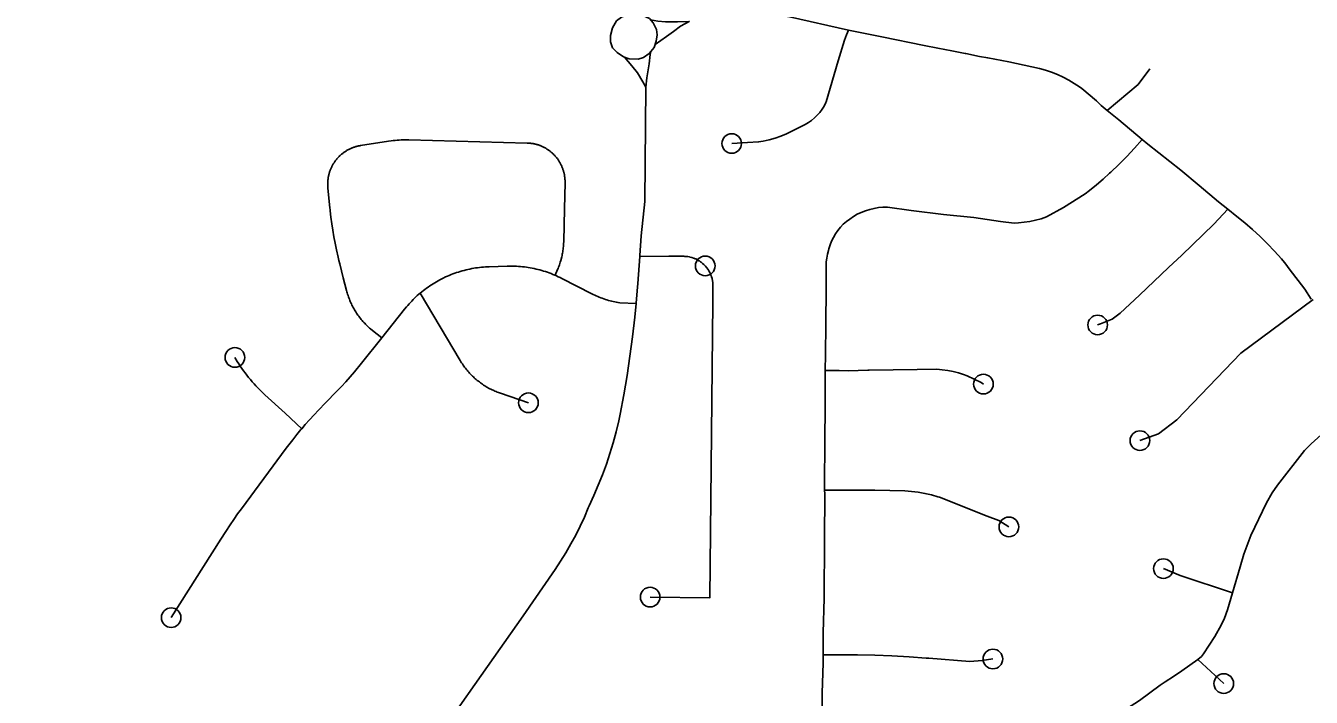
# Model space of a CAD drawing. Extents: x -19 to 366, y -4 to 359.
# Drawn here: x 145.399 to 146.019, y 192.218 to 192.541 of the extents above; entities that cross this region are included whole.
import ezdxf

# ---------------------------------------------------------------- set-up
doc = ezdxf.new("R2010")
doc.units = 0
doc.layers.add('Level 33', color=7, linetype='Continuous')
doc.layers.add('Level 60', color=7, linetype='Continuous')

msp = doc.modelspace()

# ---------------------------------------------------------------- linework, layer by layer
at = {"layer": 'Level 33'}
for points in [[(145.7031, 192.53949), (145.70148, 192.54274), (145.69961, 192.54477), (145.6962, 192.5464), (145.69287, 192.5468), (145.68865, 192.5464), (145.68621, 192.54542), (145.68386, 192.54364), (145.68191, 192.54031), (145.68086, 192.53665), (145.68086, 192.53356), (145.68191, 192.53064), (145.6841, 192.52845), (145.68719, 192.52625), (145.68995, 192.52536), (145.69417, 192.5252), (145.69677, 192.52593), (145.69953, 192.52788), (145.70188, 192.5308), (145.70294, 192.53389), (145.70334, 192.53698), (145.7031, 192.53949)], [(145.79557, 192.53924), (145.7671, 192.54561), (145.76139, 192.54656)], [(145.70012, 192.54422), (145.70375, 192.54347), (145.7074, 192.54315), (145.71325, 192.54315), (145.71885, 192.54339), (145.71463, 192.54104), (145.71133, 192.53856), (145.70792, 192.53612), (145.70237, 192.53224)], [(145.79557, 192.53924), (145.79462, 192.53692), (145.79358, 192.53434), (145.79066, 192.52443), (145.78481, 192.50458), (145.78466, 192.50424), (145.7838, 192.50259), (145.78283, 192.50102), (145.78174, 192.49952), (145.78053, 192.49813), (145.77922, 192.49683), (145.77778, 192.49566), (145.77628, 192.49459), (145.77467, 192.49366), (145.76578, 192.48924), (145.76302, 192.48813), (145.7602, 192.48717), (145.75734, 192.48635), (145.75445, 192.48568), (145.75226, 192.48527), (145.74689, 192.48499), (145.7393, 192.48454)], [(145.85182, 192.52789), (145.84537, 192.52915), (145.83867, 192.53048), (145.83198, 192.53183), (145.81158, 192.53596), (145.79557, 192.53924)], [(145.68762, 192.52611), (145.69117, 192.52195), (145.69393, 192.51862), (145.69644, 192.51423), (145.6979, 192.51163), (145.69839, 192.51618), (145.69953, 192.523), (145.70001, 192.52739), (145.70032, 192.52887)], [(145.92021, 192.50052), (145.9174, 192.5028), (145.91515, 192.50503), (145.90803, 192.51108), (145.9069, 192.51187), (145.90436, 192.51353), (145.90173, 192.51506), (145.89904, 192.51646), (145.89628, 192.51772), (145.89345, 192.51884), (145.89058, 192.51982), (145.88766, 192.52066), (145.87281, 192.52391), (145.86269, 192.52579), (145.85876, 192.52654), (145.85206, 192.52784), (145.85182, 192.52789)], [(145.92021, 192.50052), (145.93521, 192.51298), (145.94074, 192.52057)], [(145.69498, 192.43006), (145.69504, 192.43061), (145.69568, 192.44001), (145.69744, 192.45656), (145.6979, 192.51163)], [(145.93714, 192.48654), (145.92589, 192.49595), (145.92021, 192.50052)], [(145.55014, 192.47828), (145.55037, 192.47851), (145.5506, 192.47873), (145.55085, 192.47895), (145.55108, 192.47917), (145.55133, 192.47938), (145.55159, 192.47959), (145.55184, 192.47979), (145.5521, 192.47999), (145.55238, 192.48018), (145.55263, 192.48038), (145.55291, 192.48056), (145.55319, 192.48074), (145.55344, 192.48091), (145.55372, 192.48108), (145.554, 192.48125), (145.5543, 192.48141), (145.55458, 192.48157), (145.55486, 192.48172), (145.55517, 192.48186), (145.55547, 192.482), (145.55575, 192.48214), (145.55606, 192.48227), (145.55636, 192.48239), (145.55666, 192.48251), (145.55697, 192.48262), (145.55727, 192.48273), (145.55758, 192.48284), (145.55791, 192.48293), (145.55821, 192.48303), (145.55852, 192.48311), (145.55885, 192.4832), (145.55915, 192.48327), (145.55948, 192.48334), (145.55981, 192.48341), (145.56012, 192.48346), (145.56045, 192.48352), (145.57391, 192.48563), (145.57525, 192.48583), (145.57619, 192.48594), (145.57714, 192.48604), (145.57808, 192.48612), (145.57903, 192.48619), (145.57998, 192.48624), (145.58092, 192.48627), (145.58187, 192.48629), (145.58282, 192.48629), (145.58376, 192.48627), (145.64077, 192.48476), (145.64134, 192.48473), (145.64167, 192.48471), (145.642, 192.48469), (145.64233, 192.48465), (145.64264, 192.48461), (145.64298, 192.48457), (145.64329, 192.48452), (145.64362, 192.48446), (145.64393, 192.4844), (145.64426, 192.48434), (145.64457, 192.48426), (145.64488, 192.48419), (145.64522, 192.4841), (145.64553, 192.48401), (145.64584, 192.48392), (145.64615, 192.48382), (145.64646, 192.48371), (145.64677, 192.4836), (145.64706, 192.48349), (145.64737, 192.48337), (145.64768, 192.48324), (145.64797, 192.48311), (145.64826, 192.48297), (145.64857, 192.48283), (145.64886, 192.48268), (145.64915, 192.48253), (145.64944, 192.48237), (145.6497, 192.48221), (145.64999, 192.48204), (145.65026, 192.48187), (145.65055, 192.48169), (145.65081, 192.48151), (145.65108, 192.48132), (145.65135, 192.48113), (145.65161, 192.48094), (145.65188, 192.48074), (145.65212, 192.48053), (145.65236, 192.48032), (145.65263, 192.48011), (145.65287, 192.47989), (145.65309, 192.47967), (145.65334, 192.47944), (145.65358, 192.47921), (145.6538, 192.47898), (145.65402, 192.47874), (145.65424, 192.4785), (145.65446, 192.47825), (145.65466, 192.478), (145.65488, 192.47775), (145.65508, 192.47749), (145.65528, 192.47723)], [(145.7844, 192.37507), (145.78455, 192.38284), (145.78466, 192.39722), (145.7848, 192.41487), (145.78482, 192.41977), (145.78483, 192.42004), (145.78482, 192.42606), (145.78487, 192.42742), (145.78508, 192.42929), (145.78542, 192.43113), (145.78591, 192.43295), (145.78612, 192.43381), (145.78673, 192.43569), (145.78746, 192.43753), (145.78833, 192.4393), (145.78934, 192.441), (145.79046, 192.44262), (145.79171, 192.44415), (145.79307, 192.44557), (145.79454, 192.44689), (145.79614, 192.44813), (145.79795, 192.44932), (145.79981, 192.45039), (145.80175, 192.45133), (145.80377, 192.45212), (145.80581, 192.45277), (145.8079, 192.45328), (145.81002, 192.45364), (145.81217, 192.45384), (145.8143, 192.4539), (145.82581, 192.4522), (145.84129, 192.45024), (145.85604, 192.44885), (145.86877, 192.4469), (145.87533, 192.44616), (145.87757, 192.44628), (145.88029, 192.44655), (145.883, 192.44698), (145.88568, 192.44755), (145.88834, 192.44826), (145.89094, 192.44911), (145.89921, 192.45366), (145.90962, 192.46034), (145.91173, 192.46191), (145.91504, 192.46455), (145.91827, 192.46731), (145.92141, 192.47019), (145.92194, 192.47068), (145.92585, 192.47445), (145.92967, 192.47833), (145.93338, 192.4823), (145.93714, 192.48654)], [(145.97831, 192.45291), (145.97385, 192.45645), (145.96455, 192.46428), (145.95575, 192.47161), (145.93986, 192.48425), (145.93714, 192.48654)], [(145.57066, 192.39083), (145.56622, 192.39436), (145.5653, 192.39513), (145.56481, 192.39554), (145.56342, 192.39684), (145.56286, 192.39739), (145.56244, 192.39785), (145.562, 192.39831), (145.56159, 192.39878), (145.56117, 192.39926), (145.56078, 192.39974), (145.56036, 192.40024), (145.55999, 192.40074), (145.55959, 192.40124), (145.55922, 192.40175), (145.55888, 192.40227), (145.55853, 192.4028), (145.55818, 192.40333), (145.55786, 192.40386), (145.55753, 192.40441), (145.55721, 192.40495), (145.55691, 192.40551), (145.55661, 192.40607), (145.55633, 192.40663), (145.55605, 192.4072), (145.55578, 192.40777), (145.55552, 192.40835), (145.55529, 192.40893), (145.55506, 192.40952), (145.55483, 192.41011), (145.55462, 192.4107), (145.55441, 192.4113), (145.55421, 192.4119), (145.55402, 192.41251), (145.55386, 192.41311), (145.5537, 192.41373), (145.55215, 192.41982), (145.55043, 192.42647), (145.55003, 192.42812), (145.54965, 192.42976), (145.54886, 192.43322), (145.54819, 192.43651), (145.5476, 192.43961), (145.54708, 192.44273), (145.54661, 192.44585), (145.54618, 192.44898), (145.54583, 192.45214), (145.54576, 192.45277), (145.54569, 192.4534), (145.54471, 192.46317), (145.54467, 192.46374), (145.54466, 192.46407), (145.54465, 192.4644), (145.54464, 192.46472), (145.54463, 192.46505), (145.54465, 192.46538), (145.54464, 192.4657), (145.54465, 192.46603), (145.54469, 192.46636), (145.5447, 192.46668), (145.54474, 192.46701), (145.54478, 192.46733), (145.54482, 192.46765), (145.54488, 192.46798), (145.54492, 192.4683), (145.54498, 192.46862), (145.54504, 192.46894), (145.54512, 192.46926), (145.54519, 192.46958), (145.54527, 192.46989), (145.54536, 192.47021), (145.54546, 192.47052), (145.54555, 192.47083), (145.54566, 192.47114), (145.54577, 192.47145), (145.54588, 192.47176), (145.54601, 192.47206), (145.54614, 192.47236), (145.54625, 192.47266), (145.54641, 192.47296), (145.54654, 192.47325), (145.54668, 192.47355), (145.54683, 192.47384), (145.54699, 192.47412), (145.54715, 192.47441), (145.54733, 192.47469), (145.54749, 192.47497), (145.54767, 192.47524), (145.54785, 192.47551), (145.54803, 192.47578), (145.54821, 192.47605), (145.54842, 192.47631), (145.54862, 192.47657), (145.54883, 192.47683), (145.54903, 192.47708), (145.54924, 192.47733), (145.54947, 192.47757), (145.54968, 192.47781), (145.54991, 192.47805), (145.55014, 192.47828)], [(145.65528, 192.47723), (145.65547, 192.47697), (145.65565, 192.4767), (145.65584, 192.47643), (145.65602, 192.47616), (145.65619, 192.47588), (145.65637, 192.4756), (145.65652, 192.47532), (145.65669, 192.47504), (145.65684, 192.47475), (145.65699, 192.47446), (145.65712, 192.47416), (145.65727, 192.47387), (145.6574, 192.47357), (145.65752, 192.47327), (145.65765, 192.47297), (145.65778, 192.47266), (145.65788, 192.47235), (145.65799, 192.47205), (145.65809, 192.47174), (145.6582, 192.47142), (145.65828, 192.47111), (145.65836, 192.47079), (145.65844, 192.47048), (145.65852, 192.47016), (145.6586, 192.46984), (145.65866, 192.46952), (145.65871, 192.4692), (145.65877, 192.46888), (145.6588, 192.46855), (145.65886, 192.46823), (145.65889, 192.4679), (145.65893, 192.46758), (145.65894, 192.46725), (145.65897, 192.46693), (145.65898, 192.4666), (145.65899, 192.46627), (145.65898, 192.46595), (145.65899, 192.46562), (145.6587, 192.45302), (145.65834, 192.43722), (145.65828, 192.43614), (145.65825, 192.4355), (145.6582, 192.43487), (145.65815, 192.43425), (145.65807, 192.43362), (145.658, 192.43299), (145.6579, 192.43237), (145.6578, 192.43175), (145.65767, 192.43112), (145.65755, 192.43051), (145.6574, 192.42989), (145.65694, 192.42807), (145.6567, 192.42729), (145.65653, 192.42669), (145.65631, 192.42609), (145.65609, 192.42549), (145.65587, 192.4249), (145.65565, 192.42432), (145.65541, 192.42373), (145.65421, 192.421)], [(145.97831, 192.45291), (145.97164, 192.44572), (145.95615, 192.43075), (145.94979, 192.42471), (145.93584, 192.41145), (145.92648, 192.40267), (145.92264, 192.3999), (145.91699, 192.39767), (145.91563, 192.39707)], [(146.01857, 192.40953), (146.01549, 192.41438), (146.00788, 192.4241), (146.00625, 192.4264), (146.00571, 192.42716), (146.00419, 192.42892), (146.00088, 192.4326), (145.99745, 192.43617), (145.99394, 192.43964), (145.99031, 192.443), (145.98659, 192.44624), (145.98278, 192.44937), (145.97831, 192.45291)], [(145.69327, 192.40735), (145.69329, 192.40758), (145.69377, 192.41356), (145.69402, 192.41705), (145.69498, 192.43006)], [(145.69498, 192.43006), (145.70898, 192.43025), (145.71625, 192.43015), (145.7167, 192.43013), (145.71694, 192.43012), (145.7172, 192.4301), (145.71793, 192.43002), (145.71817, 192.42999), (145.71891, 192.42986), (145.71915, 192.42981), (145.71986, 192.42963), (145.7201, 192.42956), (145.72082, 192.42933), (145.72104, 192.42924), (145.72173, 192.42896), (145.72197, 192.42886), (145.72262, 192.42854), (145.72284, 192.42842), (145.72349, 192.42805), (145.72371, 192.42792), (145.72431, 192.4275), (145.72453, 192.42735), (145.72511, 192.42689), (145.7253, 192.42674), (145.72584, 192.42624), (145.72603, 192.42606), (145.72655, 192.42553), (145.7267, 192.42534), (145.72719, 192.42477), (145.72733, 192.42458), (145.72778, 192.42397), (145.7279, 192.42377), (145.7283, 192.42314), (145.72843, 192.42292), (145.72878, 192.42226), (145.72888, 192.42204), (145.72918, 192.42136), (145.72928, 192.42113), (145.72954, 192.42043), (145.72962, 192.4202), (145.72981, 192.41948), (145.72989, 192.41924), (145.73003, 192.41851), (145.73008, 192.41827), (145.73017, 192.41753), (145.73021, 192.41728), (145.73025, 192.41654), (145.73026, 192.4163), (145.73027, 192.4158), (145.7302, 192.40809), (145.72883, 192.26553), (145.7, 192.2659)], [(145.65421, 192.421), (145.654, 192.4211), (145.65313, 192.42146), (145.65225, 192.42181), (145.65136, 192.42214), (145.65047, 192.42246), (145.64956, 192.42276), (145.64866, 192.42304), (145.64775, 192.42332), (145.64684, 192.42357), (145.64593, 192.42381), (145.645, 192.42403), (145.64407, 192.42423), (145.64314, 192.42442), (145.64221, 192.4246), (145.64129, 192.42475), (145.64036, 192.42489), (145.63941, 192.42502), (145.63848, 192.42513), (145.63753, 192.42522), (145.63658, 192.42529), (145.63563, 192.42535), (145.63468, 192.42539), (145.63376, 192.42542), (145.63281, 192.42542), (145.63115, 192.4254), (145.62249, 192.42514), (145.62155, 192.4251), (145.6206, 192.42505), (145.61966, 192.42498), (145.61874, 192.4249), (145.61779, 192.42479), (145.61685, 192.42468), (145.6159, 192.42454), (145.61496, 192.42439), (145.61404, 192.42422), (145.6131, 192.42403), (145.61218, 192.42383), (145.61127, 192.42362), (145.61035, 192.42339), (145.60943, 192.42314), (145.60852, 192.42287), (145.60763, 192.42259), (145.60671, 192.4223), (145.60582, 192.42199), (145.60493, 192.42166), (145.60406, 192.42131), (145.60317, 192.42096), (145.60231, 192.42058), (145.60144, 192.42019), (145.60025, 192.41963), (145.59864, 192.4188), (145.59783, 192.41836), (145.59699, 192.41789), (145.59618, 192.41741), (145.59538, 192.41691), (145.59457, 192.4164), (145.59378, 192.41588), (145.59302, 192.41535), (145.59223, 192.4148), (145.59146, 192.41423), (145.59072, 192.41366), (145.58998, 192.41306), (145.58917, 192.41239)], [(145.69327, 192.40735), (145.68533, 192.40773), (145.68456, 192.40786), (145.68378, 192.40801), (145.68302, 192.40816), (145.68223, 192.40834), (145.68147, 192.40852), (145.6807, 192.40872), (145.67994, 192.40893), (145.6792, 192.40915), (145.67843, 192.40939), (145.67769, 192.40964), (145.67695, 192.40991), (145.67621, 192.41018), (145.67546, 192.41047), (145.67474, 192.41078), (145.67402, 192.41109), (145.6733, 192.41142), (145.67258, 192.41176), (145.67189, 192.41211), (145.65743, 192.41949), (145.65659, 192.41992), (145.65572, 192.42032), (145.65486, 192.42072), (145.65421, 192.421)], [(145.58917, 192.41239), (145.58853, 192.41185), (145.58781, 192.41122), (145.58712, 192.41058), (145.58643, 192.40993), (145.58576, 192.40926), (145.5851, 192.40859), (145.58445, 192.4079), (145.58381, 192.4072), (145.58317, 192.40649), (145.58257, 192.40577), (145.58166, 192.40467), (145.57066, 192.39083)], [(145.58917, 192.41239), (145.6085, 192.37987), (145.60883, 192.37933), (145.60917, 192.3788), (145.60952, 192.37827), (145.60987, 192.37775), (145.61024, 192.37723), (145.61061, 192.37672), (145.61098, 192.37622), (145.61137, 192.37572), (145.61179, 192.37524), (145.61218, 192.37475), (145.6126, 192.37428), (145.61302, 192.37381), (145.61346, 192.37335), (145.6139, 192.3729), (145.61436, 192.37245), (145.6148, 192.37202), (145.61526, 192.37159), (145.61575, 192.37117), (145.61621, 192.37075), (145.6167, 192.37035), (145.61721, 192.36996), (145.61769, 192.36957), (145.6182, 192.36919), (145.61871, 192.36882), (145.61924, 192.36846), (145.61975, 192.36811), (145.62028, 192.36777), (145.62083, 192.36744), (145.62137, 192.36711), (145.62245, 192.36651), (145.62464, 192.36543), (145.62521, 192.36517), (145.62579, 192.36492), (145.62636, 192.36469), (145.62696, 192.36446), (145.6279, 192.36413), (145.64134, 192.35954)], [(146.01948, 192.4094), (145.98468, 192.38351), (145.95381, 192.35127), (145.9449, 192.34457), (145.93599, 192.34131)], [(145.60518, 192.20914), (145.61852, 192.22804), (145.63878, 192.25678), (145.6542, 192.27914), (145.65687, 192.28318), (145.65942, 192.28729), (145.66183, 192.29148), (145.66412, 192.29574), (145.66629, 192.30008), (145.66831, 192.30448), (145.67019, 192.30894), (145.67059, 192.30994), (145.67286, 192.31486), (145.675, 192.31984), (145.67701, 192.32487), (145.67889, 192.32996), (145.68061, 192.33511), (145.68218, 192.34029), (145.68361, 192.34552), (145.6849, 192.35079), (145.68563, 192.35407), (145.68732, 192.36336), (145.68886, 192.37267), (145.69027, 192.38201), (145.6915, 192.39136), (145.69259, 192.40074), (145.69327, 192.40735)], [(145.57066, 192.39083), (145.56094, 192.3786), (145.55755, 192.37447), (145.55549, 192.37207), (145.55339, 192.36971), (145.55125, 192.36739), (145.54907, 192.36511), (145.5436, 192.35947), (145.5402, 192.35599), (145.53802, 192.3537), (145.53589, 192.35138), (145.53378, 192.34902), (145.53211, 192.34707)], [(145.53211, 192.34707), (145.52405, 192.35451), (145.51435, 192.36343), (145.51289, 192.3648), (145.51194, 192.36575), (145.51099, 192.36672), (145.51006, 192.3677), (145.50915, 192.3687), (145.50825, 192.36972), (145.50739, 192.37075), (145.50652, 192.37179), (145.50569, 192.37286), (145.50485, 192.37393), (145.50406, 192.37502), (145.50327, 192.37612), (145.5025, 192.37724), (145.50176, 192.37837), (145.50104, 192.37951), (145.49989, 192.3814)], [(145.78409, 192.3174), (145.78403, 192.32416), (145.78413, 192.33668), (145.78423, 192.34826), (145.78428, 192.35062), (145.78434, 192.35518), (145.78429, 192.3694), (145.7844, 192.37507)], [(145.7844, 192.37507), (145.79101, 192.37506), (145.79568, 192.37501), (145.80029, 192.37508), (145.80493, 192.37527), (145.8055, 192.3753), (145.82863, 192.37566), (145.83817, 192.37572), (145.84078, 192.3755), (145.8434, 192.37514), (145.84599, 192.37462), (145.84852, 192.37396), (145.85103, 192.37315), (145.85283, 192.37247), (145.85958, 192.36937), (145.86058, 192.36857)], [(146.0479, 192.3618), (146.03822, 192.35598), (146.02674, 192.34709), (146.01844, 192.33972), (146.01536, 192.33652), (146.00233, 192.31989), (145.99975, 192.31613), (145.99703, 192.3113), (145.98951, 192.29562), (145.986, 192.28656), (145.98438, 192.28045), (145.98056, 192.26797)], [(145.53211, 192.34707), (145.53174, 192.34663), (145.52971, 192.34419), (145.52775, 192.34173), (145.52465, 192.33767), (145.50302, 192.30849), (145.50116, 192.30594), (145.49934, 192.30335), (145.49757, 192.30074), (145.49546, 192.2975), (145.49318, 192.29388), (145.46919, 192.25598)], [(145.78332, 192.23803), (145.78333, 192.2486), (145.7838, 192.26533), (145.78397, 192.29369), (145.78412, 192.31569), (145.78409, 192.3174)], [(145.78409, 192.3174), (145.78997, 192.31738), (145.80827, 192.31749), (145.82278, 192.31713), (145.82598, 192.31685), (145.82919, 192.31642), (145.83236, 192.31584), (145.83551, 192.31512), (145.83864, 192.31424), (145.83945, 192.31399), (145.86234, 192.3049), (145.86799, 192.30278), (145.87285, 192.29972)], [(145.98056, 192.26797), (145.95537, 192.27626), (145.94732, 192.27961)], [(145.98056, 192.26797), (145.97827, 192.25974), (145.97669, 192.25569), (145.9751, 192.25243), (145.97202, 192.24694), (145.96668, 192.2386), (145.96564, 192.23728), (145.9639, 192.23582)], [(145.78278, 192.18398), (145.78283, 192.18633), (145.78272, 192.2036), (145.78288, 192.21953), (145.78332, 192.23417), (145.78332, 192.23803)], [(145.78332, 192.23803), (145.78976, 192.23809), (145.79997, 192.23804), (145.80824, 192.23788), (145.81651, 192.23757), (145.82477, 192.23711), (145.83303, 192.23649), (145.83431, 192.23638), (145.85399, 192.23481), (145.86002, 192.23534), (145.86514, 192.23605)], [(145.9639, 192.23582), (145.96005, 192.23305), (145.95616, 192.23032), (145.95221, 192.22764), (145.94824, 192.225), (145.94573, 192.22337), (145.93577, 192.21598), (145.92947, 192.21202), (145.91221, 192.19988), (145.9103, 192.1987), (145.90794, 192.19706), (145.90565, 192.1953), (145.90345, 192.19343), (145.90136, 192.19144), (145.89938, 192.18934), (145.89751, 192.18714), (145.89705, 192.18659), (145.89509, 192.18408), (145.89322, 192.18148), (145.8915, 192.17879), (145.8899, 192.17603), (145.88843, 192.1732)], [(145.9639, 192.23582), (145.9764, 192.22421)]]:
    msp.add_lwpolyline(points, dxfattribs=at)
for centre in [(145.7393, 192.48454), (145.72655, 192.42553), (145.91563, 192.39707), (145.49989, 192.3814), (145.86058, 192.36857), (145.64134, 192.35954), (145.93599, 192.34131), (145.87285, 192.29972), (145.94732, 192.27961), (145.7, 192.2659), (145.46919, 192.25598), (145.86514, 192.23605), (145.9764, 192.22421)]:
    msp.add_circle(centre, 0.00473, dxfattribs=at)
at = {"layer": 'Level 60'}
for points in [[(154.11585, 1.87092), (153.9063, 10.48743), (153.69602, 19.10409), (153.48501, 27.72087), (153.27327, 36.3378), (153.0608, 44.95486), (152.84759, 53.57206), (152.63366, 62.1894), (152.419, 70.80688), (152.20362, 79.42449), (151.98751, 88.04225), (151.77068, 96.66014), (151.55312, 105.27817), (151.33484, 113.89634), (151.11584, 122.51465), (150.89612, 131.13311), (150.67568, 139.7517), (150.45452, 148.37043), (150.23264, 156.98931), (150.01005, 165.60832), (149.78674, 174.22748), (149.56272, 182.84677), (149.33799, 191.46621), (149.11254, 200.0858), (148.88638, 208.70552), (148.65952, 217.32539), (148.43194, 225.9454), (148.20366, 234.56555), (147.97466, 243.18584), (147.74497, 251.80628), (147.51457, 260.42687), (147.28346, 269.04759), (147.05165, 277.66846), (146.81914, 286.28948), (146.58593, 294.91064), (146.35202, 303.53194), (146.11742, 312.15339), (145.88211, 320.77499), (145.64611, 329.39673), (145.40941, 338.01861), (145.17202, 346.64065)], [(146.77834, 1.69699), (146.57878, 10.31313), (146.37852, 18.92942), (146.17757, 27.54584), (145.97591, 36.16241), (145.77356, 44.77911), (145.57052, 53.39596), (145.36679, 62.01295), (145.16236, 70.63008), (144.95724, 79.24735), (144.75142, 87.86477), (144.54492, 96.48232), (144.33773, 105.10002), (144.12986, 113.71787), (143.92129, 122.33585), (143.71204, 130.95398), (143.5021, 139.57225), (143.29148, 148.19067), (143.08018, 156.80923), (142.8682, 165.42794), (142.65553, 174.04679), (142.44218, 182.66579), (142.22816, 191.28493), (142.01345, 199.90421), (141.79807, 208.52365), (141.58202, 217.14322), (141.36528, 225.76295), (141.14788, 234.38282), (140.9298, 243.00284), (140.71105, 251.623), (140.49162, 260.24332), (140.27153, 268.86377), (140.05077, 277.48438), (139.82934, 286.10514), (139.60724, 294.72604), (139.38447, 303.34709), (139.16105, 311.96829), (138.93695, 320.58964), (138.7122, 329.21114), (138.48678, 337.83278), (138.2607, 346.45458)], [(0, 189.51617), (7.11214, 189.52059), (14.22427, 189.53386), (21.33637, 189.55597), (28.44845, 189.58693), (35.56048, 189.62672), (42.67245, 189.67537), (49.78436, 189.73285), (56.89619, 189.79918), (64.00793, 189.87436), (71.11958, 189.95838), (78.23111, 190.05124), (85.34253, 190.15294), (92.45381, 190.26349), (99.56495, 190.38288), (106.67593, 190.51112), (113.78675, 190.6482), (120.89739, 190.79412), (128.00785, 190.94888), (135.11811, 191.11248), (142.22816, 191.28493), (149.33799, 191.46621), (156.44759, 191.65634), (163.55694, 191.85531), (170.66605, 192.06312), (177.77489, 192.27977), (184.88345, 192.50526), (191.99173, 192.73959), (199.09971, 192.98276), (206.20739, 193.23477), (213.31474, 193.49561), (220.42177, 193.7653), (227.52845, 194.04382), (234.63479, 194.33118), (241.74076, 194.62738), (248.84635, 194.93241), (255.95157, 195.24628), (263.05638, 195.56898), (270.16079, 195.90052), (277.26478, 196.24089), (284.36834, 196.5901), (291.47147, 196.94814), (298.57414, 197.31501), (305.67635, 197.69072), (312.77809, 198.07525), (319.87934, 198.46862), (326.9801, 198.87082), (334.08035, 199.28185), (341.18009, 199.7017)]]:
    msp.add_spline(points, degree=3, dxfattribs=at)

doc.saveas('drawing.dxf')
